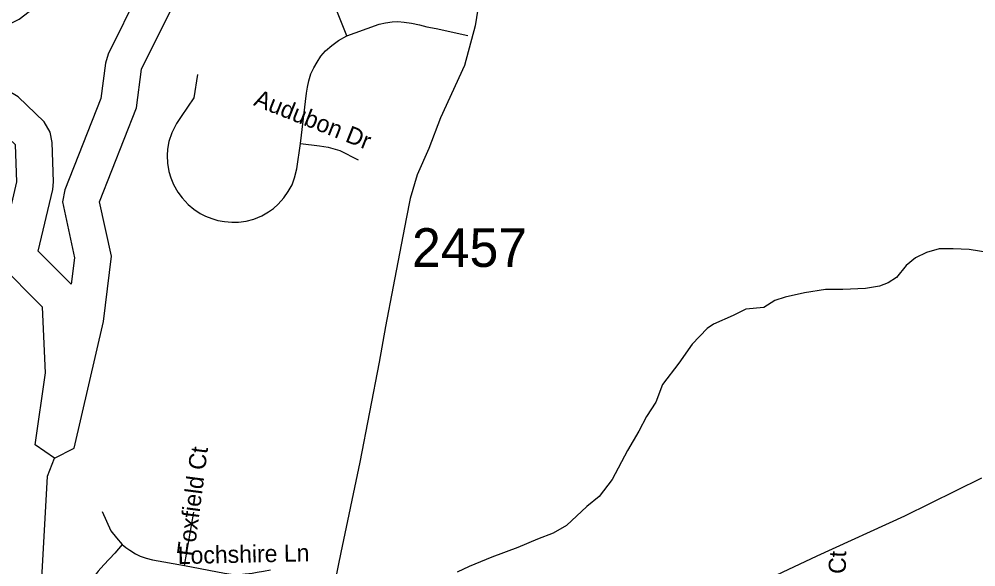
# Model space of a CAD drawing. Extents: x 1268485 to 1426702, y 514839 to 616766.
# Drawn here: x 1355188 to 1358839, y 543965 to 546054 of the extents above; entities that cross this region are included whole.
import ezdxf

# ---------------------------------------------------------------- set-up
doc = ezdxf.new("R2010")
doc.units = 0
for name, color, linetype in [('Old_Level_10', 7, 'Continuous'), ('Old_Level_32', 7, 'Continuous'), ('Old_Level_35', 7, 'Continuous'), ('Old_Level_56', 7, 'Continuous'), ('Old_Level_59', 7, 'Continuous'), ('Old_Level_60', 7, 'Continuous'), ('Old_Level_61', 7, 'Continuous'), ('Old_Level_62', 7, 'Continuous'), ('Old_Level_8', 7, 'Continuous')]:
    doc.layers.add(name, color=color, linetype=linetype)

msp = doc.modelspace()

# ---------------------------------------------------------------- linework, layer by layer
at = {"layer": 'Old_Level_32'}
msp.add_lwpolyline([(1356954.349, 546196.624), (1356927.49, 546029.305), (1356887.201, 545876.994), (1356796.162, 545677.386), (1356751.395, 545560.912), (1356706.63, 545460.118), (1356679.771, 545370.523), (1356664.103, 545292.128), (1356614.861, 545034.541), (1356585.763, 544882.229), (1356561.142, 544745.597), (1356487.424, 544364.805), (1356415.799, 544019.864), (1356382.225, 543858.593), (1356379.986, 543739.879), (1356384.463, 543576.368), (1356407.006, 543277.928), (1356431.627, 543103.217), (1356481.506, 542706.275)], dxfattribs=at)
at = {"layer": 'Old_Level_35'}
for p, q in [((1356438.704, 545989.979), (1356346.533, 546221.636)), ((1355818.217, 543970.062), (1355854.716, 544173.32))]:
    msp.add_line(p, q, dxfattribs=at)
for points in [[(1356438.704, 545989.979), (1356470.59, 546002.179), (1356561.838, 546035.5), (1356585.829, 546040.627), (1356611.46, 546044.163), (1356633.093, 546044.676), (1356656.674, 546043.19), (1356684.869, 546038.576), (1356715.114, 546032.425), (1356743.412, 546024.735), (1356779.296, 546018.071), (1356900.276, 545992.388)], [(1356260.924, 545580.182), (1356283.992, 545771.957), (1356287.478, 545794.513), (1356293.117, 545819.119), (1356300.909, 545845.263), (1356311.674, 545868.896), (1356324.49, 545890.374), (1356338.741, 545912.418), (1356357.298, 545933.435), (1356380.367, 545953.992), (1356406.511, 545972.96), (1356438.704, 545989.979)], [(1355868.659, 545843.264), (1355853.793, 545753.502), (1355805.606, 545683.272), (1355787.664, 545655.539), (1355770.747, 545620.68), (1355758.341, 545587.359), (1355753.215, 545558.19), (1355752.292, 545534.558), (1355753.215, 545504.877), (1355758.341, 545473.555), (1355766.646, 545448.436), (1355776.386, 545422.805), (1355793.2, 545394.148), (1355809.297, 545372.567), (1355832.775, 545346.936), (1355854.921, 545328.994), (1355878.399, 545313.102), (1355899.417, 545302.337), (1355922.485, 545293.109), (1355946.169, 545286.445), (1355970.775, 545282.292), (1355998.867, 545279.729), (1356024.499, 545279.729), (1356053.719, 545283.369), (1356083.451, 545291.571), (1356113.286, 545304.387), (1356139.841, 545318.741), (1356157.885, 545332.069), (1356176.75, 545348.524), (1356197.87, 545372.054), (1356214.787, 545396.148), (1356229.141, 545422.292), (1356238.881, 545448.436), (1356246.98, 545483.808), (1356260.924, 545580.182)], [(1356260.924, 545580.182), (1356333.615, 545570.493), (1356367.551, 545565.367), (1356411.125, 545552.5), (1356480.842, 545517.692)], [(1355504.794, 544175.986), (1355538.013, 544102.68), (1355559.031, 544075.613), (1355580.356, 544050.442)], [(1355580.356, 544050.442), (1355552.469, 544016.865), (1355511.254, 543972.932), (1355489.518, 543948.583), (1355477.215, 543933.255), (1355466.655, 543917.62), (1355456.3, 543900.088), (1355446.355, 543879.429), (1355438.05, 543858.513), (1355433.744, 543841.699), (1355428.413, 543807.302), (1355410.47, 543662.689), (1355378.38, 543384.895), (1355353.261, 543157.748), (1355349.365, 543125.709), (1355343.726, 543099), (1355335.626, 543071.113), (1355325.784, 543047.892), (1355311.635, 543021.901), (1355179.274, 542793.319)], [(1355580.356, 544050.442), (1355595.222, 544039.011), (1355610.499, 544027.938), (1355631.106, 544014.558), (1355649.766, 544005.023), (1355671.912, 543997.744), (1355696.416, 543991.336), (1355818.217, 543970.062)], [(1355818.217, 543970.062), (1355971.903, 543940.944), (1356006.249, 543935.92), (1356027.985, 543935.203), (1356050.541, 543937.868), (1356076.89, 543940.944), (1356096.575, 543944.328), (1356120.771, 543947.763), (1356146.3, 543953.504)]]:
    msp.add_lwpolyline(points, dxfattribs=at)
at = {"layer": 'Old_Level_56'}
msp.add_lwpolyline([(1352729.828, 541094.266), (1353239.688, 541433.167), (1353867.168, 541849.738), (1354537.247, 542295.065), (1354711.871, 542411.406), (1354935.097, 542546.578), (1355085.474, 542651.201), (1355144.324, 542692.036), (1355206.968, 542722.59), (1355292.297, 542776.699), (1355517.001, 542895.833), (1355875.601, 543096.112), (1356003.134, 543159.375), (1356061.818, 543192.01), (1356086.102, 543205.527), (1356126.225, 543210.722), (1356362.55, 543221.371), (1356534.678, 543223.708), (1356657.888, 543271.051), (1357132.971, 543492.595), (1357725.39, 543767.803), (1358232.838, 544006.704), (1358568.269, 544159.426), (1358861.738, 544304.988)], dxfattribs=at)
at = {"layer": 'Old_Level_59'}
msp.add_lwpolyline([(1354576.241, 543031.104), (1354616.043, 543048.806), (1354748.717, 543048.806), (1354921.191, 543141.743), (1355067.131, 543150.594), (1355160.003, 543208.126), (1355171.995, 543240.486), (1355215.979, 543338.091), (1355254.016, 543553.96), (1355295.949, 544311.371), (1355323.016, 544379.756)], dxfattribs=at)
at = {"layer": 'Old_Level_60'}
for points in [[(1355323.016, 544379.756), (1355248.992, 544430.506), (1355287.952, 544705.43), (1355276.982, 544955.132), (1355105.968, 545125.94), (1355178.967, 545433.006), (1355173.943, 545574.287), (1355091.922, 545651.489), (1354602.975, 545763.089), (1354544.946, 545813.48), (1354588.929, 545911.034), (1355119.912, 546176.064), (1355181.94, 546309.398), (1355195.986, 546565.15), (1355374.894, 546738.829), (1355408.933, 546810.29), (1355447.892, 547052.456), (1355589.891, 547417.244), (1355681.959, 547431.803), (1355863.943, 547401.813)], [(1355323.016, 544379.756), (1355397.962, 544417.64), (1355508.998, 544901.203), (1355539.961, 545150.086), (1355493.927, 545357.803), (1355635.002, 545715.978), (1355654.995, 545863.308), (1355768.901, 546094.043), (1355879.937, 546200.157), (1356081.913, 546297.865), (1356084.989, 546429.149), (1356004.916, 546607.954), (1355982.976, 546723.296), (1355877.989, 546876.367), (1355891.933, 547118.996), (1355926.894, 547226.648), (1355929.97, 547367.724), (1355863.943, 547401.813)]]:
    msp.add_lwpolyline(points, dxfattribs=at)
at = {"layer": 'Old_Level_61'}
msp.add_lwpolyline([(1355646.059, 546160.629), (1355527.532, 545920.752), (1355517.243, 545886.782), (1355498.809, 545751.456), (1355361.89, 545403.692), (1355353.085, 545357.063), (1355398.393, 545143.713), (1355385.878, 545043.31), (1355259.92, 545169.538), (1355315.905, 545404.685), (1355318.726, 545434.022), (1355313.394, 545583.957), (1355305.759, 545622.865), (1355282.657, 545662.991), (1355183.444, 545757.314), (1355143.106, 545782.056), (1354817.811, 545869.086), (1355187.816, 546053.826), (1355226.1, 546083.962)], dxfattribs=at)
at = {"layer": 'Old_Level_62'}
msp.add_lwpolyline([(1358892.562, 545162.952), (1358812.797, 545175.255), (1358752.819, 545178.075), (1358698.891, 545177.511), (1358650.498, 545164.542), (1358608.053, 545143.267), (1358573.399, 545114.406), (1358536.387, 545069.193), (1358503.784, 545047.713), (1358471.59, 545036.025), (1358417.354, 545027.259), (1358331.232, 545023.261), (1358265.103, 545022.953), (1358184.928, 545010.65), (1358110.494, 544994.092), (1358072.149, 544980.918), (1358029.601, 544953.851), (1357961.318, 544947.853), (1357912.824, 544924.221), (1357837.98, 544890.438), (1357813.681, 544874.496), (1357756.266, 544814.108), (1357704.798, 544741.263), (1357642.872, 544660.472), (1357617.343, 544592.857), (1357582.177, 544537.8), (1357552.957, 544482.589), (1357509.281, 544408.771), (1357450.739, 544298.35), (1357401.321, 544233.708), (1357354.569, 544194.44), (1357276.855, 544122.108), (1357226.207, 544092.785), (1357165.614, 544070.23), (1357090.975, 544038.088), (1356992.037, 544002.307), (1356905.3, 543966.32), (1356858.753, 543945.097)], dxfattribs=at)

# ---------------------------------------------------------------- texts
at = {"layer": 'Old_Level_10'}
for s, height, rotation, p in [('Audubon Dr', 65.6167, 338.431822, (1356079.042, 545726.681)), ('Foxfield Ct', 65.61666, 82.575158, (1355854.301, 544002.475)), ('Lochshire Ln', 65.61666, 1.209625, (1355793.726, 543975.431)), ('Dry Creek Ct', 65.61666, 88.901853, (1358334.26, 543518.187))]:
    msp.add_text(s, height=height, rotation=rotation, dxfattribs=at).set_placement(p)
at = {"layer": 'Old_Level_8'}
msp.add_text('2457', height=147.6375, dxfattribs=at).set_placement((1356686.906, 545109.014))

doc.saveas('drawing.dxf')
